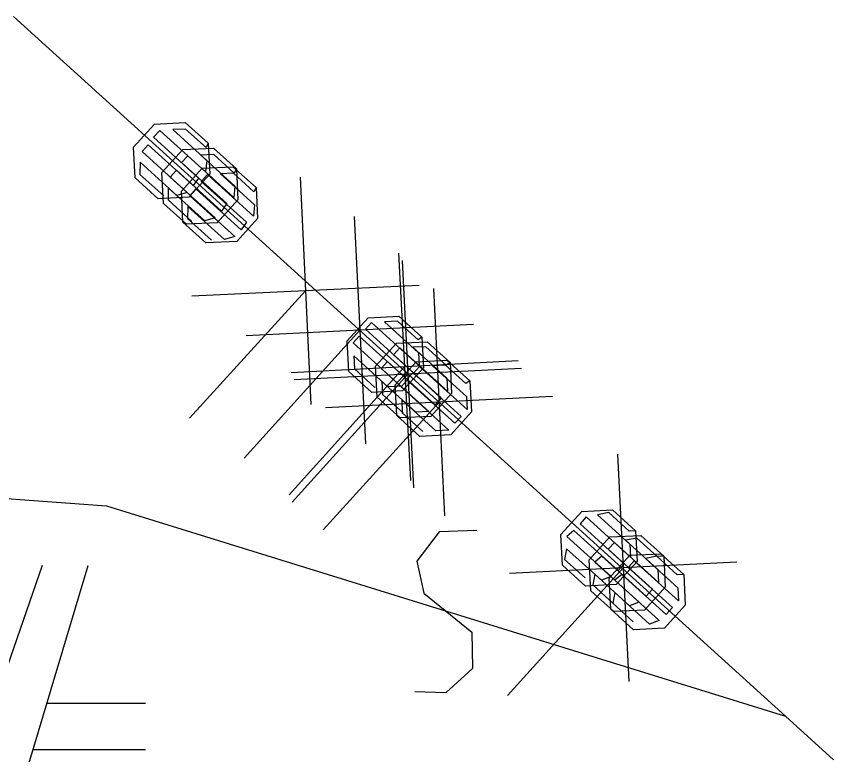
# Model space of a CAD drawing. Extents: x -266179 to -264727, y -1243225 to -1241702.
# Drawn here: x -264829.66 to -264822.54, y -1242350.9 to -1242344.47 of the extents above; entities that cross this region are included whole.
import ezdxf

# ---------------------------------------------------------------- set-up
doc = ezdxf.new("R2010")
doc.units = 0
for name, color, linetype in [('Vrstva 1', 7, 'Continuous'), ('Vrstva 19', 7, 'Continuous'), ('Vrstva 2', 7, 'Continuous'), ('Vrstva 21', 7, 'Continuous')]:
    doc.layers.add(name, color=color, linetype=linetype)

msp = doc.modelspace()

# ---------------------------------------------------------------- linework, layer by layer
at = {"layer": 'Vrstva 1'}
for p, q in [((-264829.68, -1242344.47), (-264822.96, -1242350.56)), ((-264829.43, -1242349.25), (-264830.13, -1242351.25)), ((-264829.63, -1242351.25), (-264829.03, -1242349.25)), ((-264828.53, -1242350.45), (-264829.39, -1242350.45)), ((-264822.96, -1242350.56), (-264822.54, -1242350.94)), ((-264829.51, -1242350.85), (-264828.53, -1242350.85))]:
    msp.add_line(p, q, dxfattribs=at)
at = {"layer": 'Vrstva 19'}
for p, q in [((-264829.68, -1242344.47), (-264822.96, -1242350.56)), ((-264822.96, -1242350.56), (-264822.54, -1242350.94))]:
    msp.add_line(p, q, dxfattribs=at)
for points in [[(-264827.984, -1242345.575), (-264827.971, -1242345.844), (-264828.152, -1242346.044), (-264828.42, -1242346.057), (-264828.621, -1242345.876), (-264828.634, -1242345.607), (-264828.452, -1242345.407), (-264828.184, -1242345.394), (-264827.984, -1242345.575), (-264828.003, -1242345.612), (-264828.181, -1242345.451), (-264828.294, -1242345.456), (-264827.998, -1242345.725), (-264828.007, -1242345.824), (-264828.407, -1242345.462), (-264828.461, -1242345.521), (-264828.068, -1242345.877), (-264828.115, -1242345.943), (-264828.507, -1242345.587), (-264828.561, -1242345.646), (-264828.168, -1242346.002), (-264828.259, -1242346.028), (-264828.578, -1242345.739), (-264828.58, -1242345.845), (-264828.372, -1242346.033)], [(-264827.739, -1242345.798), (-264827.726, -1242346.066), (-264827.907, -1242346.266), (-264828.175, -1242346.279), (-264828.375, -1242346.098), (-264828.388, -1242345.83), (-264828.207, -1242345.63), (-264827.939, -1242345.616), (-264827.739, -1242345.798), (-264827.758, -1242345.834), (-264827.936, -1242345.673), (-264828.049, -1242345.678), (-264827.753, -1242345.947), (-264827.762, -1242346.047), (-264828.162, -1242345.684), (-264828.216, -1242345.743), (-264827.823, -1242346.099), (-264827.869, -1242346.165), (-264828.262, -1242345.809), (-264828.316, -1242345.869), (-264827.923, -1242346.224), (-264828.014, -1242346.25), (-264828.332, -1242345.961), (-264828.334, -1242346.068), (-264828.127, -1242346.256)], [(-264827.568, -1242345.96), (-264827.555, -1242346.228), (-264827.736, -1242346.428), (-264828.004, -1242346.442), (-264828.205, -1242346.261), (-264828.218, -1242345.992), (-264828.037, -1242345.792), (-264827.769, -1242345.779), (-264827.568, -1242345.96), (-264827.588, -1242345.996), (-264827.766, -1242345.835), (-264827.879, -1242345.841), (-264827.582, -1242346.109), (-264827.591, -1242346.209), (-264827.992, -1242345.847), (-264828.045, -1242345.906), (-264827.652, -1242346.261), (-264827.699, -1242346.327), (-264828.092, -1242345.972), (-264828.145, -1242346.031), (-264827.752, -1242346.387), (-264827.843, -1242346.413), (-264828.162, -1242346.124), (-264828.164, -1242346.23), (-264827.956, -1242346.418)], [(-264826.124, -1242347.261), (-264826.111, -1242347.529), (-264826.292, -1242347.729), (-264826.56, -1242347.742), (-264826.761, -1242347.561), (-264826.774, -1242347.293), (-264826.592, -1242347.093), (-264826.324, -1242347.079), (-264826.124, -1242347.261), (-264826.158, -1242347.284), (-264826.336, -1242347.123), (-264826.449, -1242347.128), (-264826.153, -1242347.397), (-264826.147, -1242347.51), (-264826.562, -1242347.134), (-264826.616, -1242347.193), (-264826.201, -1242347.569), (-264826.255, -1242347.628), (-264826.67, -1242347.252), (-264826.723, -1242347.311), (-264826.308, -1242347.688), (-264826.421, -1242347.693), (-264826.718, -1242347.424), (-264826.712, -1242347.537), (-264826.534, -1242347.699)], [(-264825.879, -1242347.483), (-264825.866, -1242347.751), (-264826.047, -1242347.951), (-264826.315, -1242347.965), (-264826.515, -1242347.783), (-264826.528, -1242347.515), (-264826.347, -1242347.315), (-264826.079, -1242347.302), (-264825.879, -1242347.483), (-264825.913, -1242347.506), (-264826.091, -1242347.345), (-264826.204, -1242347.35), (-264825.907, -1242347.619), (-264825.902, -1242347.732), (-264826.317, -1242347.356), (-264826.371, -1242347.415), (-264825.956, -1242347.791), (-264826.009, -1242347.851), (-264826.424, -1242347.474), (-264826.478, -1242347.534), (-264826.063, -1242347.91), (-264826.176, -1242347.915), (-264826.472, -1242347.647), (-264826.467, -1242347.76), (-264826.289, -1242347.921)], [(-264825.707, -1242347.643), (-264825.693, -1242347.912), (-264825.874, -1242348.112), (-264826.143, -1242348.125), (-264826.343, -1242347.944), (-264826.356, -1242347.676), (-264826.175, -1242347.476), (-264825.907, -1242347.462), (-264825.707, -1242347.643), (-264825.741, -1242347.666), (-264825.919, -1242347.505), (-264826.032, -1242347.511), (-264825.735, -1242347.779), (-264825.73, -1242347.892), (-264826.145, -1242347.517), (-264826.199, -1242347.576), (-264825.783, -1242347.952), (-264825.837, -1242348.011), (-264826.252, -1242347.635), (-264826.306, -1242347.695), (-264825.891, -1242348.07), (-264826.004, -1242348.076), (-264826.3, -1242347.808), (-264826.295, -1242347.921), (-264826.117, -1242348.082)], [(-264824.264, -1242348.946), (-264824.251, -1242349.214), (-264824.432, -1242349.415), (-264824.7, -1242349.428), (-264824.901, -1242349.246), (-264824.914, -1242348.978), (-264824.732, -1242348.778), (-264824.464, -1242348.765), (-264824.264, -1242348.946), (-264824.321, -1242348.949), (-264824.498, -1242348.788), (-264824.597, -1242348.807), (-264824.315, -1242349.062), (-264824.309, -1242349.175), (-264824.695, -1242348.826), (-264824.748, -1242348.885), (-264824.363, -1242349.234), (-264824.417, -1242349.293), (-264824.802, -1242348.944), (-264824.863, -1242348.997), (-264824.478, -1242349.346), (-264824.561, -1242349.378), (-264824.865, -1242349.103), (-264824.882, -1242349.196), (-264824.704, -1242349.357)], [(-264824.019, -1242349.168), (-264824.006, -1242349.437), (-264824.187, -1242349.637), (-264824.455, -1242349.65), (-264824.655, -1242349.469), (-264824.668, -1242349.2), (-264824.487, -1242349), (-264824.219, -1242348.987), (-264824.019, -1242349.168), (-264824.075, -1242349.171), (-264824.253, -1242349.01), (-264824.351, -1242349.029), (-264824.07, -1242349.284), (-264824.064, -1242349.397), (-264824.449, -1242349.048), (-264824.503, -1242349.107), (-264824.118, -1242349.456), (-264824.172, -1242349.516), (-264824.557, -1242349.167), (-264824.618, -1242349.219), (-264824.233, -1242349.568), (-264824.316, -1242349.601), (-264824.62, -1242349.325), (-264824.637, -1242349.418), (-264824.459, -1242349.579)], [(-264823.845, -1242349.327), (-264823.832, -1242349.595), (-264824.013, -1242349.795), (-264824.281, -1242349.809), (-264824.481, -1242349.628), (-264824.495, -1242349.359), (-264824.314, -1242349.159), (-264824.045, -1242349.146), (-264823.845, -1242349.327), (-264823.902, -1242349.33), (-264824.08, -1242349.169), (-264824.178, -1242349.188), (-264823.896, -1242349.443), (-264823.89, -1242349.556), (-264824.276, -1242349.207), (-264824.33, -1242349.266), (-264823.944, -1242349.615), (-264823.998, -1242349.674), (-264824.383, -1242349.326), (-264824.444, -1242349.378), (-264824.059, -1242349.727), (-264824.142, -1242349.759), (-264824.446, -1242349.484), (-264824.463, -1242349.577), (-264824.285, -1242349.738)]]:
    msp.add_lwpolyline(points, dxfattribs=at)
at = {"layer": 'Vrstva 2'}
for p, q in [((-264832.2, -1242348.49), (-264828.87, -1242348.73)), ((-264828.87, -1242348.73), (-264822.96, -1242350.56))]:
    msp.add_line(p, q, dxfattribs=at)
msp.add_lwpolyline([(-264825.645, -1242348.943), (-264825.974, -1242348.957), (-264826.168, -1242349.211), (-264826.108, -1242349.491), (-264825.69, -1242349.83), (-264825.683, -1242350.146), (-264825.915, -1242350.357), (-264826.185, -1242350.347)], dxfattribs=at)
at = {"layer": 'Vrstva 21'}
for p, q in [((-264829.68, -1242344.47), (-264822.96, -1242350.56)), ((-264827.184, -1242345.87), (-264827.092, -1242347.848)), ((-264826.713, -1242346.213), (-264826.616, -1242348.191)), ((-264826.327, -1242346.532), (-264826.224, -1242348.509)), ((-264826.297, -1242346.596), (-264826.197, -1242348.573)), ((-264827.138, -1242346.859), (-264828.149, -1242347.967)), ((-264826.149, -1242346.813), (-264828.127, -1242346.905)), ((-264826.024, -1242346.839), (-264825.927, -1242348.817)), ((-264825.676, -1242347.153), (-264827.653, -1242347.251)), ((-264826.665, -1242347.202), (-264827.672, -1242348.314)), ((-264825.287, -1242347.468), (-264827.264, -1242347.572)), ((-264826.276, -1242347.52), (-264827.28, -1242348.635)), ((-264826.247, -1242347.584), (-264827.253, -1242348.697)), ((-264825.258, -1242347.535), (-264827.236, -1242347.634)), ((-264824.987, -1242347.779), (-264826.964, -1242347.877)), ((-264825.975, -1242347.828), (-264826.983, -1242348.939)), ((-264824.422, -1242348.28), (-264824.323, -1242350.257)), ((-264823.384, -1242349.219), (-264825.361, -1242349.318)), ((-264824.372, -1242349.269), (-264825.379, -1242350.381)), ((-264822.96, -1242350.56), (-264822.54, -1242350.94))]:
    msp.add_line(p, q, dxfattribs=at)

doc.saveas('drawing.dxf')
